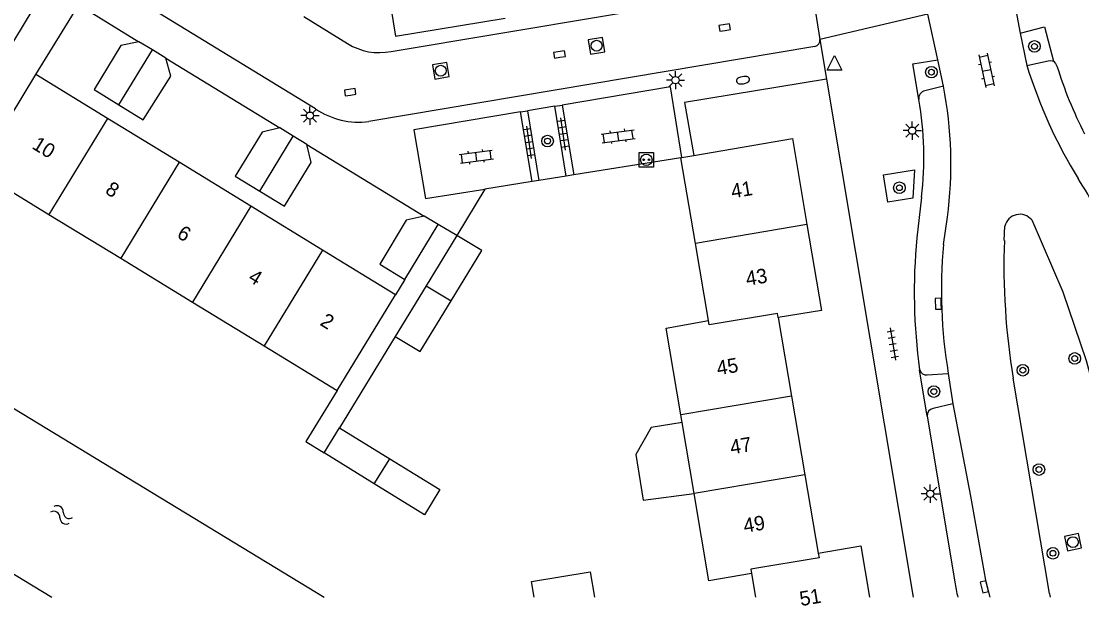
# Model space of a CAD drawing. Extents: x 128000 to 131008, y 398996 to 402500.
# Drawn here: x 129605.9 to 129679.1, y 398999.4 to 399039.8 of the extents above; entities that cross this region are included whole.
import ezdxf

# ---------------------------------------------------------------- set-up
doc = ezdxf.new("R2010")
doc.units = 0
for name, color, linetype in [('gg-afsc-erfafscheiding', 7, 'Continuous'), ('gg-anno-huisnummerreeks BGT', 7, 'Continuous'), ('gg-bbg-bijgebouw', 7, 'Continuous'), ('gg-bbg-gedigitaliseerde bebouwing', 7, 'Continuous'), ('gg-bbg-gedigitaliseerde bijgebouw', 7, 'Continuous'), ('gg-bbg-hoofdgebouw', 7, 'Continuous'), ('gg-bbg-luifel en loopbrug', 7, 'Continuous'), ('gg-bbg-tussenscheiding', 7, 'Continuous'), ('gg-knt-verharding', 7, 'Continuous'), ('gg-knt-verharding nz', 7, 'Continuous'), ('gg-kntw-beschoeiing', 7, 'Continuous'), ('gt-grn-weggrens', 7, 'Continuous'), ('gt-symb-boom', 7, 'Continuous'), ('gt-symb-brandkraan', 7, 'Continuous'), ('gt-symb-klinker verharding', 7, 'Continuous'), ('gt-symb-kolk', 7, 'Continuous'), ('gt-symb-laadpunt elektrisch vervoer', 7, 'Continuous'), ('gt-symb-lichtmast', 7, 'Continuous'), ('gt-symb-rioolschacht', 7, 'Continuous'), ('gt-symb-tegel verharding', 7, 'Continuous'), ('gt-symb-waterafsluiter', 7, 'Continuous'), ('gt-symb-watersymbool', 7, 'Continuous')]:
    doc.layers.add(name, color=color, linetype=linetype)

# ---------------------------------------------------------------- blocks, each defined once
blk = doc.blocks.new('gt0-BOOM')
at = {"layer": 'gt-symb-boom'}
for radius in [0.4, 0.2]:
    blk.add_circle((0, 0), radius, dxfattribs=at)
blk = doc.blocks.new('gt0-RS')
at = {"layer": 'gt-symb-rioolschacht'}
blk.add_lwpolyline([(-0.5, -0.5), (0.5, -0.5), (0.5, 0.5), (-0.5, 0.5)], close=True, dxfattribs=at)
blk.add_circle((0, 0), 0.375, dxfattribs=at)
blk = doc.blocks.new('gt0-KL1')
at = {"layer": 'gt-symb-klinker verharding'}
for p, q in [((-1.15, 0.3), (1.15, 0.3)), ((-1, -0.3), (-1, 0.3)), ((-0.5, 0.3), (-0.5, 0.45)), ((0, -0.3), (0, 0.3)), ((0.5, 0.3), (0.5, 0.45)), ((1, -0.3), (1, 0.3)), ((-1.15, -0.3), (1.15, -0.3)), ((-0.5, -0.45), (-0.5, -0.3)), ((0.5, -0.45), (0.5, -0.3))]:
    blk.add_line(p, q, dxfattribs=at)
blk = doc.blocks.new('gt0-WAFSL')
at = {"layer": 'gt-symb-waterafsluiter'}
for p, q in [((-0.5, -0.333), (0, 0.667)), ((0, 0.667), (0.5, -0.333)), ((0.5, -0.333), (-0.5, -0.333))]:
    blk.add_line(p, q, dxfattribs=at)
blk = doc.blocks.new('gt0-KOLK')
at = {"layer": 'gt-symb-kolk'}
blk.add_lwpolyline([(0, 0), (0.375, 0), (0.375, 0.4), (-0.375, 0.4), (-0.375, 0), (0, 0)], dxfattribs=at)
blk = doc.blocks.new('gt0-LMAST')
at = {"layer": 'gt-symb-lichtmast'}
for p, q in [((-0.182, 0.173), (-0.447, 0.438)), ((-0.005, 0.246), (-0.005, 0.621)), ((0.172, 0.173), (0.437, 0.438)), ((-0.255, -0.004), (-0.63, -0.004)), ((-0.182, -0.181), (-0.447, -0.446)), ((-0.005, -0.254), (-0.005, -0.629)), ((0.437, -0.446), (0.172, -0.181)), ((0.245, -0.004), (0.62, -0.004))]:
    blk.add_line(p, q, dxfattribs=at)
blk.add_circle((-0.005, -0.004), 0.25, dxfattribs=at)
blk = doc.blocks.new('gt0-BR')
at = {"layer": 'gt-symb-brandkraan'}
for centre, radius, start, end in [((-0.244, 0), 0.206, 107.56694, 252.43307), ((0.599, -2.664), 3, 106.89205, 107.56694), ((0, -0.691), 0.938, 73.10799, 106.89205), ((-0.599, -2.664), 3, 72.43309, 73.10799), ((0.244, 0), 0.206, 287.56695, 72.43309), ((0.599, 2.664), 3, 252.43307, 253.10797), ((0, 0.691), 0.938, 253.10797, 286.89206), ((-0.599, 2.664), 3, 286.89206, 287.56695)]:
    blk.add_arc(centre, radius, start, end, dxfattribs=at)
blk = doc.blocks.new('gt0-TEG1')
at = {"layer": 'gt-symb-tegel verharding'}
for p, q in [((-1.125, 0), (1.125, 0)), ((-0.9, -0.25), (-0.9, 0.25)), ((-0.45, -0.25), (-0.45, 0.25)), ((0, -0.25), (0, 0.25)), ((0.45, -0.25), (0.45, 0.25)), ((0.9, -0.25), (0.9, 0.25))]:
    blk.add_line(p, q, dxfattribs=at)
blk = doc.blocks.new('gt0-LEV')
at = {"layer": 'gt-symb-laadpunt elektrisch vervoer'}
blk.add_lwpolyline([(-0.486, 0.501), (0.486, 0.501), (0.486, -0.499), (-0.486, -0.499)], close=True, dxfattribs=at)
for centre, radius in [((0, 0), 0.393), ((-0.186, 0), 0.0566), ((0.186, 0), 0.0566)]:
    blk.add_circle(centre, radius, dxfattribs=at)
blk = doc.blocks.new('gt0-WA')
at = {"layer": 'gt-symb-watersymbool'}
for centre, start, end in [((-0.323, 0.022), 28.07249, 151.92751), ((0.427, 0.422), 208.07248, 331.92751), ((-0.323, -0.428), 28.07249, 151.92751), ((0.427, -0.028), 208.07248, 331.92751)]:
    blk.add_arc(centre, 0.425, start, end, dxfattribs=at)

msp = doc.modelspace()

# ---------------------------------------------------------------- linework, layer by layer
at = {"layer": 'gg-afsc-erfafscheiding'}
for p, q in [((129651.42, 399030.33), (129644.015, 399029.142)), ((129641.146, 399028.682), (129637.89, 399028.16)), ((129641.621, 399028.758), (129641.146, 399028.682)), ((129643.505, 399029.061), (129641.621, 399028.758)), ((129644.015, 399029.142), (129643.505, 399029.061)), ((129637.89, 399028.16), (129635.94, 399024.96)), ((129632.36, 399021.94), (129631.71, 399020.87)), ((129631.696, 399018), (129627.86, 399011.7))]:
    msp.add_line(p, q, dxfattribs=at)
msp.add_lwpolyline([(129627.68, 399014.28), (129625.517, 399010.743), (129626.79, 399009.96)], dxfattribs=at)
at = {"layer": 'gg-bbg-bijgebouw'}
for p, q in [((129614.94, 399037.775), (129614.01, 399038.34)), ((129615.87, 399037.21), (129614.94, 399037.775)), ((129624.665, 399031.825), (129623.74, 399032.4)), ((129625.59, 399031.25), (129624.665, 399031.825)), ((129632.36, 399021.94), (129634.67, 399025.73)), ((129634.67, 399025.73), (129633.7, 399026.31)), ((129635.94, 399024.96), (129633.823, 399021.483)), ((129633.823, 399021.483), (129631.696, 399018))]:
    msp.add_line(p, q, dxfattribs=at)
for points in [[(129614.01, 399038.34), (129612.75, 399038.07), (129610.92, 399035.04), (129612.615, 399033.995)], [(129612.615, 399033.995), (129614.31, 399032.95), (129616.2, 399035.97), (129615.87, 399037.21)], [(129623.74, 399032.4), (129622.51, 399032.09), (129620.66, 399029.06), (129622.36, 399028.03)], [(129622.36, 399028.03), (129624.06, 399027), (129625.9, 399030.01), (129625.59, 399031.25)], [(129633.7, 399026.31), (129632.45, 399026.03), (129630.63, 399022.99), (129632.36, 399021.94)], [(129635.564, 399020.458), (129637.68, 399023.92), (129635.94, 399024.96)], [(129631.696, 399018), (129633.425, 399016.959), (129635.564, 399020.458)]]:
    msp.add_lwpolyline(points, dxfattribs=at)
at = {"layer": 'gg-bbg-gedigitaliseerde bebouwing'}
for p, q in [((129652.424, 399024.424), (129651.42, 399030.33)), ((129653.33, 399019.09), (129652.424, 399024.424)), ((129651.499, 399012.059), (129651.411, 399012.581)), ((129652.323, 399007.164), (129651.499, 399012.059)), ((129656.29, 399001.64), (129656.567, 399000))]:
    msp.add_line(p, q, dxfattribs=at)
for points in [[(129651.411, 399012.581), (129650.4, 399018.58), (129653.33, 399019.09)], [(129656.29, 399001.64), (129653.34, 399001.13), (129652.323, 399007.164)]]:
    msp.add_lwpolyline(points, dxfattribs=at)
at = {"layer": 'gg-bbg-gedigitaliseerde bijgebouw'}
for p, q in [((129626.79, 399009.96), (129627.86, 399011.7)), ((129627.86, 399011.7), (129631.315, 399009.565)), ((129630.25, 399007.83), (129626.79, 399009.96))]:
    msp.add_line(p, q, dxfattribs=at)
for points in [[(129631.315, 399009.565), (129634.77, 399007.43), (129633.71, 399005.7), (129630.25, 399007.83)], [(129641.278, 399000), (129641.11, 399001.09), (129645.16, 399001.76), (129645.444, 399000)]]:
    msp.add_lwpolyline(points, dxfattribs=at)
at = {"layer": 'gg-bbg-hoofdgebouw'}
for p, q in [((129602.6, 399033.85), (129606.65, 399040.47)), ((129602.84, 399029.45), (129606.9, 399036.08)), ((129611.842, 399033.05), (129606.9, 399036.08)), ((129616.791, 399030.016), (129611.842, 399033.05)), ((129651.42, 399030.33), (129651.49, 399030.342)), ((129651.49, 399030.342), (129652.3, 399030.481)), ((129602.84, 399029.45), (129607.797, 399026.423)), ((129621.741, 399026.982), (129616.791, 399030.016)), ((129607.797, 399026.423), (129612.751, 399023.397)), ((129626.69, 399023.947), (129621.741, 399026.982)), ((129631.71, 399020.87), (129626.69, 399023.947)), ((129612.751, 399023.397), (129617.706, 399020.371)), ((129627.68, 399014.28), (129631.71, 399020.87)), ((129617.706, 399020.371), (129622.661, 399017.345)), ((129658.14, 399019.3), (129659.061, 399013.873)), ((129622.661, 399017.345), (129627.68, 399014.28)), ((129659.061, 399013.873), (129659.981, 399008.457)), ((129659.981, 399008.457), (129660.9, 399003.04))]:
    msp.add_line(p, q, dxfattribs=at)
for points in [[(129652.3, 399030.481), (129659.11, 399031.65), (129660.11, 399025.72)], [(129660.11, 399025.72), (129661.11, 399019.79), (129658.14, 399019.3)], [(129660.9, 399003.04), (129663.84, 399003.54), (129664.44, 399000)]]:
    msp.add_lwpolyline(points, dxfattribs=at)
at = {"layer": 'gg-bbg-luifel en loopbrug'}
msp.add_lwpolyline([(129651.499, 399012.059), (129649.355, 399011.709), (129648.299, 399009.843), (129648.806, 399006.714), (129652.323, 399007.164)], dxfattribs=at)
at = {"layer": 'gg-bbg-tussenscheiding'}
for p, q in [((129612.615, 399033.995), (129614.94, 399037.775)), ((129611.842, 399033.05), (129607.797, 399026.423)), ((129622.36, 399028.03), (129624.665, 399031.825)), ((129616.791, 399030.016), (129612.751, 399023.397)), ((129621.741, 399026.982), (129617.706, 399020.371)), ((129660.11, 399025.72), (129652.424, 399024.424)), ((129626.69, 399023.947), (129622.661, 399017.345)), ((129633.823, 399021.483), (129635.564, 399020.458)), ((129659.061, 399013.873), (129651.411, 399012.581)), ((129630.25, 399007.83), (129631.315, 399009.565)), ((129659.981, 399008.457), (129652.323, 399007.164))]:
    msp.add_line(p, q, dxfattribs=at)
for points in [[(129658.14, 399019.3), (129658.093, 399019.584), (129653.377, 399018.806), (129653.33, 399019.09)], [(129660.9, 399003.04), (129660.951, 399002.729), (129656.239, 399001.951), (129656.29, 399001.64)]]:
    msp.add_lwpolyline(points, dxfattribs=at)
at = {"layer": 'gg-knt-verharding'}
for p, q in [((129631.42, 399037.67), (129659.88, 399042.432)), ((129660.419, 399042.132), (129661.01, 399038.5)), ((129606.9, 399036.08), (129609.85, 399040.89)), ((129609.85, 399040.89), (129614.01, 399038.34)), ((129674.531, 399040.509), (129674.844, 399038.933)), ((129625.391, 399040.069), (129628.41, 399038.21)), ((129669.141, 399037.097), (129668.464, 399040.239)), ((129674.844, 399038.933), (129675.302, 399036.691)), ((129660.66, 399038), (129629.879, 399032.83)), ((129615.87, 399037.21), (129623.74, 399032.4)), ((129669.535, 399035.269), (129669.141, 399037.097)), ((129661.47, 399035.76), (129667.451, 399000)), ((129669.535, 399035.269), (129668.264, 399034.948)), ((129642.725, 399033.889), (129640.825, 399033.571)), ((129642.725, 399033.889), (129643.214, 399033.971)), ((129643.505, 399029.061), (129642.725, 399033.889)), ((129643.214, 399033.971), (129644.015, 399029.142)), ((129640.348, 399033.493), (129640.825, 399033.571)), ((129641.146, 399028.682), (129640.348, 399033.493)), ((129640.825, 399033.571), (129641.621, 399028.758)), ((129625.59, 399031.25), (129633.7, 399026.31)), ((129668.03, 399027.623), (129667.701, 399024.801)), ((129673.74, 399024.62), (129673.779, 399025.601)), ((129668.416, 399012.491), (129667.896, 399015.698)), ((129668.42, 399015.347), (129669.874, 399015.44)), ((129669.874, 399015.44), (129670.195, 399013.349)), ((129676.853, 399000.259), (129674.339, 399015.122)), ((129670.195, 399013.349), (129668.829, 399013.024)), ((129668.416, 399012.491), (129670.318, 399001.059))]:
    msp.add_line(p, q, dxfattribs=at)
for points in [[(129626.2, 399033.71), (129615.08, 399040.49), (129614.19, 399041.23), (129613.44, 399042.11), (129611.57, 399045.12), (129610.85, 399046.06), (129610.39, 399046.435)], [(129631.039, 399042.839), (129631.712, 399038.723), (129639.281, 399039.974)], [(129674.844, 399038.933), (129676.506, 399039.367), (129677.132, 399036.989)], [(129667.839, 399034.346), (129667.434, 399036.817), (129669.141, 399037.097)], [(129675.302, 399036.691), (129676.756, 399037.029), (129676.95, 399037.047), (129677.132, 399036.989)], [(129677.132, 399036.989), (129677.274, 399036.836), (129677.374, 399036.65)], [(129651.49, 399030.342), (129650.689, 399035.219), (129643.214, 399033.971)], [(129661.47, 399035.76), (129651.67, 399034.14), (129652.3, 399030.481)], [(129640.348, 399033.493), (129632.981, 399032.266), (129633.785, 399027.517), (129637.89, 399028.16)], [(129665.389, 399029.149), (129667.539, 399029.491), (129667.429, 399027.542), (129665.704, 399027.263), (129665.389, 399029.149)], [(129675.63, 399026.04), (129677.77, 399021.08), (129679.39, 399016.34), (129683.02, 399002.79), (129683.6, 399000)], [(129676.853, 399000.259), (129676.879, 399000.129), (129676.906, 399000)]]:
    msp.add_lwpolyline(points, dxfattribs=at)
for centre, radius, start, end in [((129630.594, 399041.728), 4.141, 238.15843, 281.50001), ((129660.557, 399038.445), 0.456, 283.03193, 6.98403), ((129705.857, 399045.537), 29.837, 197.32858, 207.01347), ((129668.371, 399034.422), 0.537, 101.46278, 188.09456), ((129629.192, 399038.09), 5.305, 235.65856, 277.43716), ((129644.942, 399030.331), 23.246, 353.30947, 9.94519), ((129674.81, 399025.375), 1.056, 39.06748, 167.61706), ((129706.39, 399021.076), 38.868, 174.50082, 187.95353), ((129722.84, 399022.949), 49.128, 178.05041, 189.16685), ((129668.365, 399015.831), 0.487, 195.85833, 276.50957), ((129668.892, 399012.549), 0.48, 97.56483, 186.89387), ((129702.109, 399006.843), 32.313, 190.31091, 192.2257)]:
    msp.add_arc(centre, radius, start, end, dxfattribs=at)
at = {"layer": 'gg-knt-verharding nz'}
msp.add_line((129669.541, 399024.345), (129669.807, 399026.228), dxfattribs=at)
msp.add_lwpolyline([(129670.195, 399013.349), (129671.412, 399006.987), (129672.45, 399001.173), (129672.736, 399000)], dxfattribs=at)
for centre, radius, start, end in [((129707.646, 399046.657), 33.845, 197.12581, 211.6401), ((129642.017, 399029.917), 28.033, 352.43929, 11.00718), ((129653.719, 399012.928), 29.763, 22.65358, 32.46073), ((129704.029, 399021.176), 34.634, 174.74996, 189.53317)]:
    msp.add_arc(centre, radius, start, end, dxfattribs=at)
at = {"layer": 'gg-kntw-beschoeiing'}
for p, q in [((129598.91, 399016.97), (129626.787, 399000)), ((129593.99, 399008.56), (129607.986, 399000))]:
    msp.add_line(p, q, dxfattribs=at)
at = {"layer": 'gt-grn-weggrens'}
for p, q in [((129668.464, 399040.239), (129661.01, 399038.5)), ((129661.01, 399038.5), (129661.47, 399035.76)), ((129635.94, 399024.96), (129634.67, 399025.73))]:
    msp.add_line(p, q, dxfattribs=at)

# ---------------------------------------------------------------- block references
at = {"layer": 'gt-symb-boom'}
for p in [(129675.819, 399038.016), (129668.708, 399036.237), (129642.212, 399031.487), (129666.495, 399028.262), (129678.597, 399016.482), (129675.017, 399015.67), (129668.878, 399014.196), (129676.131, 399008.816), (129677.094, 399003.036)]:
    msp.add_blockref('gt0-BOOM', p, dxfattribs=at)
at = {"layer": 'gt-symb-brandkraan', "rotation": 9.556527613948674}
msp.add_blockref('gt0-BR', (129655.697, 399035.683), dxfattribs=at)
at = {"layer": 'gt-symb-klinker verharding'}
for p, rotation in [((129672.511, 399036.366), -77.81315978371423), ((129647.083, 399031.816), 7.587069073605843), ((129637.293, 399030.4), 7.587069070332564)]:
    msp.add_blockref('gt0-KL1', p, dxfattribs=dict(at, rotation=rotation))
at = {"layer": 'gt-symb-kolk'}
for p, rotation in [((129654.478, 399039.123), 9.556527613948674), ((129643.07, 399037.262), 9.556527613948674), ((129628.616, 399034.659), 7.870920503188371), ((129669.384, 399020.257), 91.4893547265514), ((129672.548, 399000.773), 103.77214543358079)]:
    msp.add_blockref('gt0-KOLK', p, dxfattribs=dict(at, rotation=rotation))
at = {"layer": 'gt-symb-laadpunt elektrisch vervoer'}
msp.add_blockref('gt0-LEV', (129649.032, 399030.19), dxfattribs=at)
at = {"layer": 'gt-symb-lichtmast'}
for p in [(129651.045, 399035.691), (129625.818, 399033.241), (129667.392, 399032.205), (129668.636, 399007.152)]:
    msp.add_blockref('gt0-LMAST', p, dxfattribs=at)
at = {"layer": 'gt-symb-rioolschacht'}
for p, rotation in [((129645.598, 399038.063), 9.500010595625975), ((129634.841, 399036.339), 9.500010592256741), ((129678.476, 399003.807), -77.81315978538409)]:
    msp.add_blockref('gt0-RS', p, dxfattribs=dict(at, rotation=rotation))
at = {"layer": 'gt-symb-tegel verharding'}
for p, rotation in [((129643.293, 399031.975), 98.39757257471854), ((129640.948, 399031.398), 98.39757257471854), ((129666.037, 399017.48), -80.49998940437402)]:
    msp.add_blockref('gt0-TEG1', p, dxfattribs=dict(at, rotation=rotation))
at = {"layer": 'gt-symb-waterafsluiter'}
msp.add_blockref('gt0-WAFSL', (129662.023, 399036.716), dxfattribs=at)
at = {"layer": 'gt-symb-watersymbool', "rotation": -30.66892665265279}
msp.add_blockref('gt0-WA', (129608.628, 399005.714), dxfattribs=at)

# ---------------------------------------------------------------- texts
at = {"layer": 'gg-anno-huisnummerreeks BGT'}
for s, rotation, p in [('10', 328.5, (129606.559, 399031.011)), ('8', 328.5, (129611.615, 399027.911)), ('41', 9.6, (129654.962, 399027.52)), ('6', 328.5, (129616.564, 399024.877)), ('4', 328.5, (129621.481, 399021.863)), ('43', 9.6, (129655.98, 399021.486)), ('2', 328.5, (129626.44, 399018.823)), ('45', 9.6, (129653.971, 399015.313)), ('47', 9.6, (129654.898, 399009.851)), ('49', 9.6, (129655.817, 399004.439)), ('51', 9.6, (129659.698, 398999.389))]:
    msp.add_text(s, height=1, rotation=rotation, dxfattribs=at).set_placement(p)

doc.saveas('drawing.dxf')
